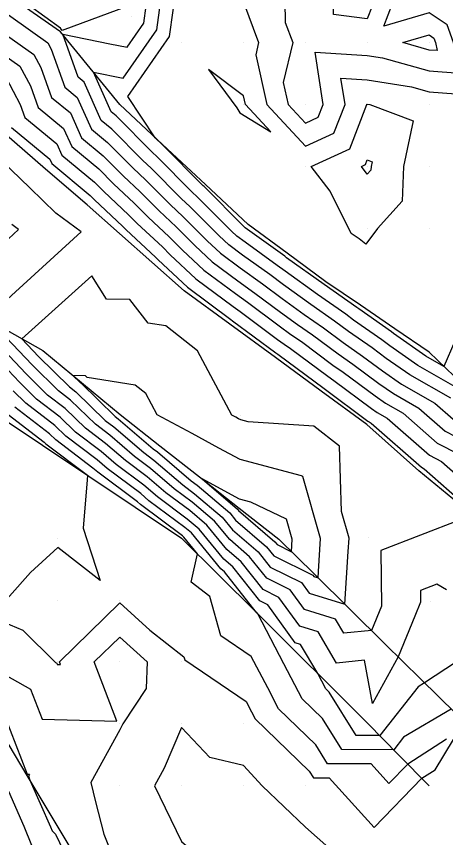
# Model space of a CAD drawing. Extents: x 2188792 to 2191981, y 386090 to 389710.
# Drawn here: x 2190103.4 to 2190172.8, y 387191.8 to 387324.4 of the extents above; entities that cross this region are included whole.
import ezdxf

# ---------------------------------------------------------------- set-up
doc = ezdxf.new("R2010")
doc.units = 0
for name, color, linetype in [('DTM Contours Major', 7, 'Continuous'), ('DTM Contours Minor', 7, 'Continuous'), ('Exist DTM QL2 LIDAR Elevation Point', 7, 'Continuous'), ('PH Exist DTM Breakline', 7, 'Continuous')]:
    doc.layers.add(name, color=color, linetype=linetype)

msp = doc.modelspace()

# ---------------------------------------------------------------- linework, layer by layer
at = {"layer": 'DTM Contours Major'}
for points in [[(2190160.12, 387323.97), (2190154.63, 387324.65), (2190154.55, 387330.14), (2190150.12, 387339.58), (2190149.81, 387340.14), (2190149.78, 387340.48), (2190150.12, 387340.25), (2190150.43, 387340.14), (2190160.12, 387334.14), (2190162.51, 387330.14), (2190160.12, 387323.97)], [(2190121.42, 387326.01), (2190110.83, 387322.11), (2190110.56, 387322.49), (2190100.38, 387329.86)], [(2190173.61, 387262.7), (2190166.97, 387266.48), (2190163.16, 387269.15), (2190160.89, 387270.83), (2190157.07, 387273.51), (2190154.84, 387275.16), (2190150.99, 387277.85), (2190146.59, 387281.02), (2190144.36, 387282.67), (2190139.97, 387285.83), (2190137.73, 387287.49), (2190136.2, 387288.92), (2190131.49, 387293.64), (2190130.06, 387294.98), (2190125.19, 387299.85), (2190123.85, 387301.11), (2190118.83, 387306.15), (2190117.14, 387307.55), (2190114.36, 387313.77), (2190113.41, 387314.55), (2190110.9, 387321.48), (2190118.49, 387319.95), (2190121.32, 387319.38), (2190124.02, 387323.25), (2190124.4, 387326.05)], [(2190165.88, 387320.14), (2190170.12, 387321.39), (2190170.87, 387320.88), (2190171.15, 387320.14), (2190171.41, 387318.85), (2190170.12, 387318.94), (2190165.88, 387320.14)], [(2190102.62, 387306.41), (2190108.84, 387301.29), (2190109.15, 387300.59), (2190115.35, 387295.44), (2190115.98, 387294.82), (2190120.63, 387290.45), (2190121.16, 387289.92), (2190125.87, 387285.51), (2190126.31, 387285.08), (2190131.06, 387280.63), (2190138.04, 387275.45), (2190138.35, 387275.23), (2190145.36, 387270.02), (2190145.64, 387269.82), (2190145.89, 387269.65), (2190152.91, 387264.43), (2190153.14, 387264.28), (2190160.2, 387259.03), (2190160.4, 387258.89), (2190160.74, 387258.69), (2190168.86, 387251.57), (2190169.33, 387251.33), (2190176.06, 387245.4)], [(2190101.4, 387278.15), (2190113.9, 387289.56), (2190109.81, 387292.62), (2190105.59, 387296.66), (2190101.04, 387301.02)], [(2190143.87, 387233.64), (2190141.1, 387237.11), (2190137.88, 387239.88), (2190135.41, 387242.88), (2190131.82, 387245.94), (2190128.93, 387248.09), (2190125.11, 387251.35), (2190122.52, 387253.29), (2190118.49, 387256.75), (2190116.18, 387258.5), (2190112.16, 387262.4), (2190110.24, 387263.88), (2190105.98, 387268.08), (2190101.73, 387272.57)], [(2190101.38, 387260.6), (2190107.92, 387255.61), (2190108.18, 387255.35), (2190114.9, 387250.28), (2190114.84, 387249.56), (2190114.18, 387241.75), (2190116.94, 387233.3), (2190110.12, 387238.59), (2190105.69, 387234.56), (2190099.3, 387227.42), (2190104.47, 387225.25), (2190109.71, 387220.06), (2190109.93, 387219.94), (2190110.01, 387219.73), (2190110.53, 387219.71), (2190110.37, 387220.13), (2190120.12, 387229.67), (2190124.99, 387225.26), (2190130.49, 387220.98), (2190130.63, 387220.47), (2190140.53, 387213.73), (2190141.41, 387212.05), (2190141.99, 387210.93), (2190150.73, 387202.5), (2190151.41, 387201.4), (2190153.93, 387201.39), (2190161.22, 387193.4), (2190168.92, 387201.34), (2190171.1, 387202.73), (2190181.69, 387220.23)], [(2190175.11, 387243.08), (2190162.3, 387238.14), (2190162.4, 387229.16), (2190160.78, 387225.21), (2190156.32, 387224.75), (2190154.98, 387227.02), (2190149.97, 387228.58), (2190147.66, 387231.75), (2190143.87, 387233.64)], [(2190130.12, 387209.54), (2190127.29, 387202.95), (2190125.75, 387200.12), (2190130.12, 387191.11), (2190131.27, 387190.12), (2190140.12, 387187.1), (2190147.56, 387187.56), (2190147.19, 387180.12), (2190146.39, 387176.39), (2190145.37, 387166.2), (2190154.33, 387184.33), (2190153.89, 387190.12), (2190150.12, 387193.44), (2190143.15, 387200.12), (2190140.12, 387203.43), (2190134.68, 387204.68), (2190130.12, 387209.54)]]:
    msp.add_lwpolyline(points, dxfattribs=at)
at = {"layer": 'DTM Contours Minor'}
for points in [[(2190146.75, 387330.14), (2190146.87, 387323.39), (2190148.08, 387320.14), (2190146.54, 387313.72), (2190147.34, 387310.13), (2190150.12, 387307.14), (2190152.17, 387308.08), (2190152.97, 387310.13), (2190151.67, 387318.59), (2190160.12, 387318.08), (2190162.58, 387317.68), (2190170.12, 387315.56), (2190175.07, 387315.19), (2190174.05, 387320.14), (2190173, 387323.01), (2190170.12, 387324.95), (2190162.77, 387322.78), (2190165.61, 387330.14)], [(2190176.01, 387276.02), (2190172.5, 387267.86), (2190169.59, 387269.52), (2190164.35, 387273.19), (2190164, 387273.45), (2190158.73, 387277.13), (2190158.42, 387277.37), (2190153.13, 387281.06), (2190147.08, 387285.41), (2190146.77, 387285.65), (2190140.74, 387289.98), (2190140.4, 387290.24), (2190140.16, 387290.46), (2190133.74, 387296.88), (2190133.61, 387297.01), (2190127.01, 387303.61), (2190127, 387303.63), (2190125.85, 387304.78), (2190121.42, 387311.43), (2190128.18, 387321.12), (2190129.33, 387329.57)], [(2190176.18, 387263.5), (2190168.28, 387268), (2190163.75, 387271.17), (2190162.44, 387272.14), (2190157.9, 387275.32), (2190156.63, 387276.27), (2190152.06, 387279.46), (2190146.84, 387283.22), (2190145.57, 387284.16), (2190140.36, 387287.91), (2190139.06, 387288.87), (2190138.18, 387289.69), (2190132.62, 387295.26), (2190131.83, 387295.99), (2190126.1, 387301.73), (2190125.42, 387302.37), (2190119.52, 387308.29), (2190118.74, 387308.94), (2190115.85, 387315.39), (2190120.67, 387314.41), (2190126.1, 387322.19), (2190126.87, 387327.81)], [(2190099.29, 387326.6), (2190108.48, 387320.12), (2190109.02, 387319.1), (2190111.25, 387312.92), (2190113.25, 387311.28), (2190115.55, 387306.16), (2190118.13, 387304.01), (2190122.27, 387299.85), (2190124.28, 387297.97), (2190128.28, 387293.97), (2190130.37, 387292.01), (2190134.22, 387288.15), (2190136.4, 387286.12), (2190139.59, 387283.75), (2190143.16, 387281.18), (2190146.34, 387278.82), (2190149.92, 387276.24), (2190153.05, 387274.06), (2190156.24, 387271.69), (2190159.34, 387269.52), (2190162.57, 387267.12), (2190165.65, 387264.97), (2190171.04, 387261.9), (2190173.97, 387259.32)], [(2190140.12, 387326.66), (2190142.55, 387320.14), (2190142.08, 387318.18), (2190143.89, 387310.13), (2190150.12, 387303.42), (2190154.73, 387305.53), (2190156.52, 387310.13), (2190155.86, 387314.4), (2190160.12, 387314.14), (2190167.28, 387312.98), (2190170.12, 387312.18), (2190178.73, 387311.53), (2190176.96, 387320.14), (2190175.13, 387325.14)], [(2190098.65, 387323.57), (2190106.23, 387318.22), (2190107.35, 387316.12), (2190109.1, 387311.29), (2190112.15, 387308.78), (2190113.95, 387304.76), (2190117.44, 387301.87), (2190120.7, 387298.59), (2190123.37, 387296.09), (2190126.5, 387292.96), (2190129.24, 387290.39), (2190132.25, 387287.38), (2190135.06, 387284.75), (2190139.2, 387281.68), (2190141.96, 387279.69), (2190146.1, 387276.62), (2190148.85, 387274.64), (2190151.26, 387272.96), (2190155.41, 387269.88), (2190157.79, 387268.21), (2190161.98, 387265.1), (2190164.34, 387263.45), (2190168.46, 387261.1), (2190172.69, 387257.39), (2190177.69, 387254.82)], [(2190098.02, 387320.53), (2190103.98, 387316.32), (2190105.68, 387313.14), (2190106.94, 387309.67), (2190111.05, 387306.29), (2190112.35, 387303.37), (2190116.74, 387299.73), (2190119.13, 387297.34), (2190122.46, 387294.21), (2190124.72, 387291.94), (2190128.12, 387288.76), (2190130.27, 387286.61), (2190133.73, 387283.37), (2190138.81, 387279.6), (2190140.75, 387278.2), (2190145.85, 387274.42), (2190147.78, 387273.03), (2190149.47, 387271.85), (2190154.57, 387268.06), (2190156.24, 387266.9), (2190161.38, 387263.08), (2190163.03, 387261.93), (2190165.89, 387260.3), (2190171.41, 387255.45), (2190174.9, 387253.66)], [(2190140.43, 387310.13), (2190140.12, 387311.53), (2190134.45, 387315.81), (2190139.01, 387309.58), (2190139.5, 387308.82), (2190144.54, 387305.72), (2190140.43, 387310.13)], [(2190101.74, 387314.43), (2190104.02, 387310.15), (2190104.78, 387308.04), (2190109.94, 387303.79), (2190110.75, 387301.98), (2190116.05, 387297.58), (2190117.55, 387296.08), (2190121.55, 387292.33), (2190122.94, 387290.93), (2190127, 387287.14), (2190128.29, 387285.85), (2190132.4, 387282), (2190138.43, 387277.53), (2190139.55, 387276.72), (2190145.61, 387272.22), (2190146.71, 387271.43), (2190147.68, 387270.75), (2190153.74, 387266.25), (2190154.69, 387265.59), (2190160.79, 387261.05), (2190161.71, 387260.41), (2190163.32, 387259.5), (2190170.14, 387253.51), (2190172.12, 387252.49), (2190177.53, 387247.72)], [(2190160.06, 387310.13), (2190160.05, 387310.21), (2190160.12, 387310.2), (2190160.54, 387310.13), (2190167.51, 387307.52), (2190165.97, 387300.13), (2190165.73, 387294.53), (2190161.76, 387290.13), (2190159.89, 387287.61), (2190158.82, 387288.46), (2190157.49, 387289.32), (2190154.13, 387296.13), (2190151.05, 387300.13), (2190157.28, 387302.98), (2190160.06, 387310.13)], [(2190159.83, 387300.43), (2190160.12, 387301.19), (2190160.89, 387300.9), (2190160.73, 387300.13), (2190160.71, 387299.55), (2190160.12, 387298.9), (2190159.18, 387300.13), (2190159.83, 387300.43)], [(2190100.47, 387286.97), (2190103.78, 387289.98), (2190102.69, 387290.79)], [(2190157.16, 387240.1), (2190155.92, 387244.41), (2190155.63, 387254.97), (2190151.46, 387258.2), (2190140.84, 387258.89), (2190139.69, 387259.2), (2190139.32, 387259.4), (2190138.85, 387259.65), (2190138.24, 387259.98), (2190132.68, 387270.37), (2190127.59, 387274.41), (2190124.69, 387274.86), (2190121.77, 387278.65), (2190117.96, 387278.73), (2190115.59, 387282.45), (2190104.32, 387272.32), (2190107.01, 387269.47), (2190112.01, 387264.53), (2190113.01, 387263.76), (2190117.78, 387259.12), (2190119.16, 387258.08), (2190124, 387253.93), (2190125.65, 387252.69), (2190130.3, 387248.73), (2190132.21, 387247.3), (2190136.65, 387243.53), (2190138.36, 387241.46), (2190142.47, 387237.92), (2190144.44, 387235.45), (2190149.48, 387232.94), (2190150.71, 387231.25), (2190156.47, 387229.45), (2190157.02, 387237.94), (2190157.16, 387240.1)], [(2190143.31, 387231.82), (2190139.74, 387236.29), (2190137.4, 387238.31), (2190134.17, 387242.24), (2190131.42, 387244.58), (2190127.57, 387247.45), (2190124.57, 387250.01), (2190121.04, 387252.66), (2190117.81, 387255.42), (2190114.58, 387257.87), (2190111.32, 387261.04), (2190108.47, 387263.22), (2190104.96, 387266.69), (2190101.44, 387270.4)], [(2190142.74, 387230.01), (2190138.38, 387235.48), (2190136.93, 387236.73), (2190132.93, 387241.59), (2190131.02, 387243.21), (2190126.2, 387246.81), (2190124.03, 387248.66), (2190119.55, 387252.03), (2190117.14, 387254.1), (2190112.98, 387257.24), (2190110.47, 387259.68), (2190106.69, 387262.56), (2190103.93, 387265.3), (2190101.16, 387268.22)], [(2190149.7, 387250.05), (2190149.47, 387250.16), (2190139.57, 387252.81), (2190136.13, 387254.66), (2190131.8, 387257), (2190126.16, 387260.04), (2190124.31, 387263.48), (2190122.63, 387264.82), (2190114.83, 387266.04), (2190114.59, 387266.35), (2190112.56, 387266.39), (2190113.78, 387265.19), (2190113.86, 387265.12), (2190119.38, 387259.75), (2190119.84, 387259.41), (2190125.49, 387254.56), (2190126.19, 387254.04), (2190131.66, 387249.37), (2190132.61, 387248.66), (2190137.89, 387244.18), (2190138.83, 387243.03), (2190143.83, 387238.74), (2190145, 387237.26), (2190151.3, 387234.13), (2190151.45, 387233.92), (2190152.17, 387233.69), (2190152.24, 387234.75), (2190152.58, 387240.04), (2190149.7, 387250.05)], [(2190142.18, 387228.19), (2190137.02, 387234.66), (2190136.45, 387235.15), (2190131.69, 387240.95), (2190130.62, 387241.85), (2190124.84, 387246.17), (2190123.5, 387247.32), (2190118.07, 387251.39), (2190116.46, 387252.77), (2190111.38, 387256.61), (2190109.62, 387258.33), (2190104.92, 387261.91), (2190102.9, 387263.91)], [(2190130.45, 387240.3), (2190130.23, 387240.49), (2190123.48, 387245.53), (2190122.96, 387245.97), (2190116.59, 387250.76), (2190115.79, 387251.44), (2190109.78, 387255.98), (2190108.77, 387256.97), (2190103.15, 387261.25)], [(2190147.87, 387237.93), (2190148, 387239.97), (2190147.07, 387243.18), (2190141.28, 387245.93), (2190139.45, 387246.43), (2190133.42, 387249.67), (2190139.13, 387244.82), (2190139.31, 387244.61), (2190145.19, 387239.55), (2190145.57, 387239.08), (2190147.87, 387237.93)], [(2190172.93, 387207.67), (2190166.66, 387203.64), (2190163.61, 387200.5), (2190160.73, 387203.66), (2190153.71, 387203.69), (2190151.81, 387206.75), (2190145.79, 387212.56), (2190144.02, 387215.94), (2190141.36, 387221.03), (2190136.47, 387224.36), (2190134.66, 387230.69), (2190131.67, 387233.02), (2190132.7, 387237.56), (2190130.45, 387240.3)], [(2190172.91, 387231.75), (2190171.35, 387232.67), (2190168.69, 387231.64), (2190168.71, 387229.78), (2190167.77, 387227.5), (2190165.08, 387220.97), (2190160.93, 387213.43), (2190159.65, 387220.41), (2190155.13, 387219.94), (2190152.15, 387224.99), (2190149.22, 387225.91), (2190145.84, 387230.56), (2190143.31, 387231.82)], [(2190177.96, 387222.41), (2190169.38, 387216.73), (2190168.36, 387216.13), (2190162.12, 387208.25), (2190158.3, 387208.26), (2190153.97, 387215.25), (2190153.39, 387215.81), (2190152.11, 387218.24), (2190149.33, 387222.97), (2190148.48, 387223.24), (2190144.03, 387229.37), (2190142.74, 387230.01)], [(2190173.69, 387212.49), (2190165.99, 387207.97), (2190164.39, 387205.94), (2190156, 387205.97), (2190152.89, 387211), (2190149.59, 387214.18), (2190146.63, 387219.84), (2190142.41, 387227.9), (2190142.21, 387228.17), (2190142.18, 387228.19)], [(2190100.56, 387218.57), (2190105.71, 387215.71), (2190107.6, 387210.88), (2190119.67, 387210.57), (2190116.01, 387220.13), (2190120.12, 387224.15), (2190124.56, 387220.13), (2190124.4, 387215.85), (2190120.6, 387210.12), (2190120.45, 387209.79), (2190120.12, 387209.17), (2190115.43, 387200.64), (2190116.22, 387197.52), (2190117.52, 387192.34), (2190119.8, 387186.68)], [(2190101.48, 387211.49), (2190105.18, 387202.03), (2190105.53, 387202.02), (2190105.39, 387201.76), (2190105.57, 387201.04), (2190108.95, 387193.49), (2190109.21, 387192.83), (2190109.74, 387192.34), (2190113.57, 387184.34)], [(2190102.12, 387199.25), (2190104.64, 387193.62), (2190105.87, 387190.53)]]:
    msp.add_lwpolyline(points, dxfattribs=at)
at = {"layer": 'Exist DTM QL2 LIDAR Elevation Point'}
for p, q in [((2190121.96, 387324.31), (2190121.96, 387324.31)), ((2190130.12, 387320.14), (2190130.12, 387320.14)), ((2190140.12, 387320.14), (2190140.12, 387320.14)), ((2190150.12, 387320.14), (2190150.12, 387320.14)), ((2190160.12, 387320.14), (2190160.12, 387320.14)), ((2190170.12, 387320.14), (2190170.12, 387320.14)), ((2190140.12, 387310.13), (2190140.12, 387310.13)), ((2190150.12, 387310.13), (2190150.12, 387310.13)), ((2190160.12, 387310.13), (2190160.12, 387310.13)), ((2190170.12, 387310.13), (2190170.12, 387310.13)), ((2190150.12, 387300.13), (2190150.12, 387300.13)), ((2190160.12, 387300.13), (2190160.12, 387300.13)), ((2190170.12, 387300.13), (2190170.12, 387300.13)), ((2190160.12, 387290.13), (2190160.12, 387290.13)), ((2190170.12, 387290.13), (2190170.12, 387290.13)), ((2190139.7, 387259.97), (2190139.7, 387259.97)), ((2190149.8, 387250.33), (2190149.8, 387250.33)), ((2190110.12, 387240.13), (2190110.12, 387240.13)), ((2190160.33, 387240.15), (2190160.33, 387240.15)), ((2190110.12, 387230.13), (2190110.12, 387230.13)), ((2190120.12, 387230.13), (2190120.12, 387230.13)), ((2190170.36, 387229.94), (2190170.36, 387229.94)), ((2190110.12, 387220.13), (2190110.12, 387220.13)), ((2190120.12, 387220.13), (2190120.12, 387220.13)), ((2190130.12, 387220.13), (2190130.12, 387220.13)), ((2190120.12, 387210.12), (2190120.12, 387210.12)), ((2190130.12, 387210.12), (2190130.12, 387210.12)), ((2190140.12, 387210.12), (2190140.12, 387210.12)), ((2190120.12, 387200.12), (2190120.12, 387200.12)), ((2190130.12, 387200.12), (2190130.12, 387200.12)), ((2190140.12, 387200.12), (2190140.12, 387200.12)), ((2190150.12, 387200.12), (2190150.12, 387200.12))]:
    msp.add_line(p, q, dxfattribs=at)
at = {"layer": 'PH Exist DTM Breakline'}
for points in [[(2190190.33, 387250.86), (2190183.6, 387257.28), (2190176.86, 387263.71), (2190170.12, 387270.13), (2190164.56, 387273.93), (2190159, 387277.73), (2190153.44, 387281.53), (2190147.16, 387286.13), (2190140.88, 387290.74), (2190133.96, 387297.2), (2190127.04, 387303.67), (2190120.12, 387310.13), (2190115.35, 387316.01), (2190110.57, 387321.89), (2190099.86, 387329.32), (2190089.99, 387329.73), (2190080.12, 387330.14)], [(2190024.74, 387326.4), (2190030.11, 387320.14), (2190035.11, 387312.63), (2190040.11, 387305.13), (2190045.11, 387297.63), (2190050.11, 387290.13), (2190055.05, 387283.37), (2190059.98, 387276.6), (2190064.91, 387269.84), (2190069.44, 387262.58), (2190073.96, 387255.33), (2190078.48, 387248.08), (2190083, 387240.83), (2190087.28, 387233.15), (2190091.56, 387225.48), (2190095.84, 387217.8), (2190100.12, 387210.12), (2190105.12, 387201.79), (2190110.12, 387193.46), (2190115.12, 387185.12)], [(2190183.12, 387238.98), (2190175.79, 387244.98), (2190168.46, 387250.97), (2190160.04, 387258.47), (2190152.66, 387263.87), (2190145.28, 387269.27), (2190137.9, 387274.67), (2190130.52, 387280.07), (2190125.3, 387284.68), (2190120.08, 387289.3), (2190114.86, 387293.92), (2190108.14, 387299.71), (2190101.42, 387305.5), (2190095.66, 387309.29), (2190089.9, 387313.08)], [(2190090.18, 387280.19), (2190096.03, 387276.93), (2190101.87, 387273.68), (2190107.71, 387270.43), (2190113.94, 387265.25), (2190120.17, 387260.06), (2190126.59, 387255.03), (2190133, 387250), (2190139.42, 387244.97), (2190145.83, 387239.94), (2190151.56, 387234.3), (2190157.28, 387228.66), (2190163, 387223.02), (2190168.72, 387217.38), (2190174.45, 387211.74)], [(2190080.12, 387270.13), (2190086.78, 387266.8), (2190093.45, 387263.46), (2190100.12, 387260.13), (2190107.62, 387255.13), (2190115.12, 387250.13), (2190122.62, 387245.13), (2190130.12, 387240.13), (2190136.14, 387234.14), (2190142.16, 387228.14), (2190148.18, 387222.15), (2190154.2, 387216.16), (2190160.22, 387210.17), (2190165.17, 387205.15), (2190170.12, 387200.12)]]:
    msp.add_lwpolyline(points, dxfattribs=at)

doc.saveas('drawing.dxf')
